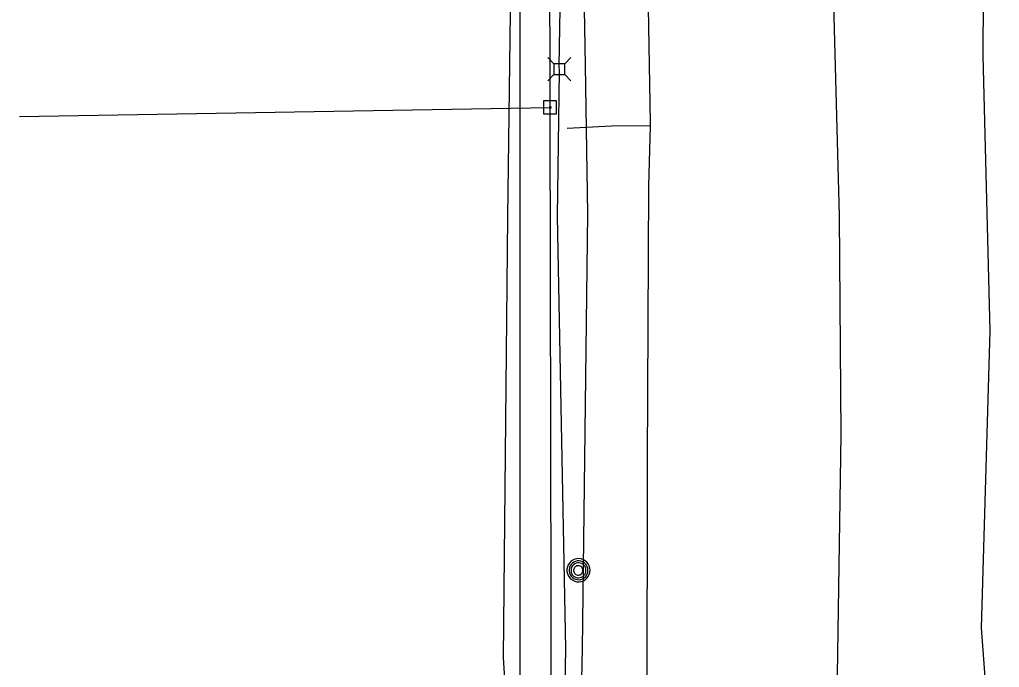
# Model space of a CAD drawing. Extents: x 600849 to 606371, y 330010 to 403088.
# Drawn here: x 601912.6 to 602191.1, y 376028.9 to 376212.9 of the extents above; entities that cross this region are included whole.
import ezdxf

# ---------------------------------------------------------------- set-up
doc = ezdxf.new("R2010")
doc.units = 0
for name, color, linetype in [('E_UTL_AG_Bold', 7, 'Continuous'), ('E_UTL_E_UG', 7, 'Continuous'), ('E_UTL_EPowerPole', 7, 'Continuous'), ('E_UTL_G_UG', 7, 'Continuous'), ('E_UTL_MH', 7, 'Continuous'), ('E_UTL_Overhead', 7, 'Continuous'), ('E_UTL_T_UG', 7, 'Continuous'), ('E_UTL_W_UG', 7, 'Continuous')]:
    doc.layers.add(name, color=color, linetype=linetype)

msp = doc.modelspace()

# ---------------------------------------------------------------- linework, layer by layer
at = {"layer": 'E_UTL_AG_Bold'}
for points in [[(602064.48, 376200.36), (602062.73, 376202.12)], [(602067.58, 376200.36), (602069.33, 376202.12)], [(602067.58, 376200.36), (602064.48, 376200.36)], [(602064.48, 376200.36), (602064.48, 376197.27)], [(602067.58, 376197.27), (602067.58, 376200.36)], [(602064.48, 376197.27), (602062.73, 376195.52)], [(602064.48, 376197.27), (602067.58, 376197.27)], [(602067.58, 376197.27), (602069.33, 376195.52)]]:
    msp.add_lwpolyline(points, dxfattribs=at)
at = {"layer": 'E_UTL_E_UG'}
msp.add_lwpolyline([(602190.41, 375209.68), (602189.93, 375211.21), (602187.05, 375221.7), (602186.15, 375233.49), (602184.79, 375343.38), (602188.12, 375756.65), (602190.01, 375868.4), (602189.17, 375920.06), (602191.12, 375971.36), (602186.02, 376040.13), (602188.46, 376124.45), (602186.48, 376202.65), (602189.22, 376676.59), (602187.24, 376718.66), (602187.01, 376756.48), (602186.63, 376757.46), (602186.36, 376773.8), (602187.28, 376815.39), (602187.32, 376817.34)], dxfattribs=at)
at = {"layer": 'E_UTL_EPowerPole'}
for points in [[(602063.44, 376189.81), (602063.44, 376192.72)], [(602065.28, 376189.81), (602061.59, 376189.81)], [(602061.59, 376189.81), (602061.59, 376186.12)], [(602065.28, 376186.12), (602065.28, 376189.81)], [(602063.71, 376187.97), (602063.7, 376188.01), (602063.69, 376188.06), (602063.67, 376188.1), (602063.64, 376188.13), (602063.61, 376188.16), (602063.57, 376188.18), (602063.53, 376188.2), (602063.48, 376188.21), (602063.44, 376188.2), (602063.39, 376188.19), (602063.35, 376188.17), (602063.31, 376188.15), (602063.28, 376188.11), (602063.26, 376188.08), (602063.24, 376188.03), (602063.23, 376187.99), (602063.23, 376187.94), (602063.24, 376187.9), (602063.26, 376187.86), (602063.28, 376187.82), (602063.31, 376187.79), (602063.35, 376187.76), (602063.39, 376187.74), (602063.44, 376187.73), (602063.48, 376187.73), (602063.53, 376187.74), (602063.57, 376187.75), (602063.61, 376187.77), (602063.64, 376187.8), (602063.67, 376187.84), (602063.69, 376187.88), (602063.7, 376187.92), (602063.71, 376187.97)], [(602061.59, 376186.12), (602065.28, 376186.12)]]:
    msp.add_lwpolyline(points, dxfattribs=at)
at = {"layer": 'E_UTL_G_UG'}
for points in [[(602090.33, 375630.39), (602090.98, 375707.52), (602091.42, 375749.84), (602091.13, 375798.57), (602090.21, 375843.59), (602091.29, 375904.04), (602090.16, 375975.27), (602091, 375989.08), (602091.04, 376015.11), (602091.08, 376087.36), (602091.47, 376165.62), (602091.95, 376182.76), (602091.98, 376183.65), (602090.88, 376243.6), (602089.33, 376305.47), (602090.11, 376364.15), (602090.25, 376443.58)], [(602091.95, 376182.76), (602080.9, 376182.66), (602068.27, 376181.98)]]:
    msp.add_lwpolyline(points, dxfattribs=at)
at = {"layer": 'E_UTL_MH'}
for points in [[(602074.8, 376056.48), (602074.74, 376057.11), (602074.56, 376057.71), (602074.28, 376058.27), (602073.89, 376058.76), (602073.41, 376059.17), (602072.87, 376059.48), (602072.28, 376059.69), (602071.66, 376059.78), (602071.03, 376059.75), (602070.42, 376059.6), (602069.85, 376059.34), (602069.34, 376058.98), (602068.91, 376058.52), (602068.57, 376058), (602068.33, 376057.41), (602068.22, 376056.8), (602068.22, 376056.17), (602068.33, 376055.55), (602068.57, 376054.97), (602068.91, 376054.44), (602069.34, 376053.99), (602069.85, 376053.63), (602070.42, 376053.36), (602071.03, 376053.22), (602071.66, 376053.19), (602072.28, 376053.28), (602072.87, 376053.48), (602073.41, 376053.79), (602073.89, 376054.21), (602074.28, 376054.7), (602074.56, 376055.26), (602074.74, 376055.86), (602074.8, 376056.48)], [(602074.19, 376056.48), (602074.14, 376056.99), (602073.99, 376057.47), (602073.76, 376057.93), (602073.45, 376058.33), (602073.06, 376058.66), (602072.62, 376058.91), (602072.14, 376059.08), (602071.64, 376059.15), (602071.13, 376059.13), (602070.63, 376059.01), (602070.17, 376058.8), (602069.76, 376058.5), (602069.4, 376058.13), (602069.13, 376057.71), (602068.94, 376057.23), (602068.84, 376056.73), (602068.84, 376056.22), (602068.94, 376055.72), (602069.13, 376055.25), (602069.4, 376054.82), (602069.76, 376054.46), (602070.17, 376054.16), (602070.63, 376053.95), (602071.13, 376053.83), (602071.64, 376053.8), (602072.14, 376053.88), (602072.62, 376054.04), (602073.06, 376054.3), (602073.45, 376054.63), (602073.76, 376055.03), (602073.99, 376055.48), (602074.14, 376055.97), (602074.19, 376056.48)], [(602073.62, 376056.45), (602073.58, 376056.85), (602073.47, 376057.24), (602073.28, 376057.6), (602073.03, 376057.92), (602072.73, 376058.18), (602072.38, 376058.39), (602071.99, 376058.52), (602071.59, 376058.58), (602071.19, 376058.56), (602070.8, 376058.46), (602070.43, 376058.29), (602070.1, 376058.06), (602069.82, 376057.77), (602069.6, 376057.43), (602069.45, 376057.05), (602069.37, 376056.65), (602069.37, 376056.25), (602069.45, 376055.85), (602069.6, 376055.47), (602069.82, 376055.13), (602070.1, 376054.84), (602070.43, 376054.61), (602070.8, 376054.44), (602071.19, 376054.34), (602071.59, 376054.32), (602071.99, 376054.38), (602072.38, 376054.51), (602072.73, 376054.72), (602073.03, 376054.98), (602073.28, 376055.3), (602073.47, 376055.66), (602073.58, 376056.05), (602073.62, 376056.45)], [(602072.77, 376056.43), (602072.74, 376056.69), (602072.67, 376056.93), (602072.56, 376057.15), (602072.4, 376057.35), (602072.21, 376057.52), (602071.99, 376057.65), (602071.75, 376057.73), (602071.5, 376057.77), (602071.25, 376057.75), (602071, 376057.69), (602070.77, 376057.59), (602070.56, 376057.44), (602070.39, 376057.26), (602070.25, 376057.04), (602070.16, 376056.81), (602070.11, 376056.56), (602070.11, 376056.31), (602070.16, 376056.06), (602070.25, 376055.82), (602070.39, 376055.61), (602070.56, 376055.43), (602070.77, 376055.28), (602071, 376055.18), (602071.25, 376055.12), (602071.5, 376055.1), (602071.75, 376055.14), (602071.99, 376055.22), (602072.21, 376055.35), (602072.4, 376055.52), (602072.56, 376055.71), (602072.67, 376055.94), (602072.74, 376056.18), (602072.77, 376056.43)]]:
    msp.add_lwpolyline(points, dxfattribs=at)
at = {"layer": 'E_UTL_Overhead'}
for points in [[(602065.76, 374864.44), (602065.08, 375005.94), (602064.91, 375146.3), (602064.66, 375287.35), (602064.5, 375474.72), (602064.37, 375619.94), (602064.77, 375679.41), (602064.41, 375809.38), (602063.83, 375999.2), (602063.47, 376187.97), (602063.07, 376372.59), (602063.14, 376562.11), (602062.17, 376753.86), (602063.01, 376821.14), (602061.51, 376984.74), (602059.26, 377161.57), (602058.1, 377338.74)], [(601912.64, 376185.42), (602063.47, 376187.97)]]:
    msp.add_lwpolyline(points, dxfattribs=at)
at = {"layer": 'E_UTL_T_UG'}
for points in [[(602055.02, 373190.4), (602054.9, 376316.68), (602051.39, 376320.34), (602051.52, 376386.68)], [(602066.16, 375475.51), (602067.52, 375477.91), (602067.17, 375502.95), (602067.29, 375581.36), (602066.6, 375620.23), (602065.8, 375681.02), (602068.19, 375687.5), (602067.48, 375802.47), (602067.09, 375881.87), (602067.35, 376002.06), (602067.85, 376034.24), (602065.57, 376157.01), (602066.09, 376198.27), (602066.01, 376199.74), (602067.42, 376280.91), (602066.75, 376373.94), (602064.59, 376377.32), (602064.46, 376377.41)], [(602065.8, 375681.02), (602068.05, 375681.52), (602071.1, 375683.38), (602071.97, 375686.56), (602072.18, 375802.06), (602072.08, 375880.8), (602071.85, 375999.83), (602072.62, 376034.16), (602074.11, 376157.73), (602073.47, 376199.87), (602072.04, 376280.57), (602073.16, 376373.22), (602070.02, 376377.19), (602064.99, 376378.75), (602064.54, 376378.89)], [(602056.65, 374876.16), (602056.56, 375006.47), (602055.52, 375153.81), (602058.07, 375266.58), (602059.7, 375292.14), (602058.26, 375292.19), (602056.46, 375294.38), (602056.46, 375435.81), (602055.24, 375464.42), (602053.46, 375618.71), (602053.85, 375750.72), (602052.72, 375881), (602051.42, 376011.78), (602050.17, 376031.68), (602051.41, 376156.74), (602054.26, 376374.41)]]:
    msp.add_lwpolyline(points, dxfattribs=at)
at = {"layer": 'E_UTL_W_UG'}
msp.add_lwpolyline([(602135.71, 375597.53), (602135.31, 375708.24), (602135.76, 375762.16), (602135.59, 375763.7), (602140.12, 375785.95), (602143.2, 375816.9), (602143.2, 375852.72), (602143.39, 375854.01), (602143.96, 375952.39), (602146.12, 376094.96), (602145.68, 376157.15), (602143.94, 376220.88), (602145.26, 376293.57), (602144.76, 376350.89), (602145.04, 376353.46), (602145, 376358.27), (602144.67, 376438.27)], dxfattribs=at)

doc.saveas('drawing.dxf')
